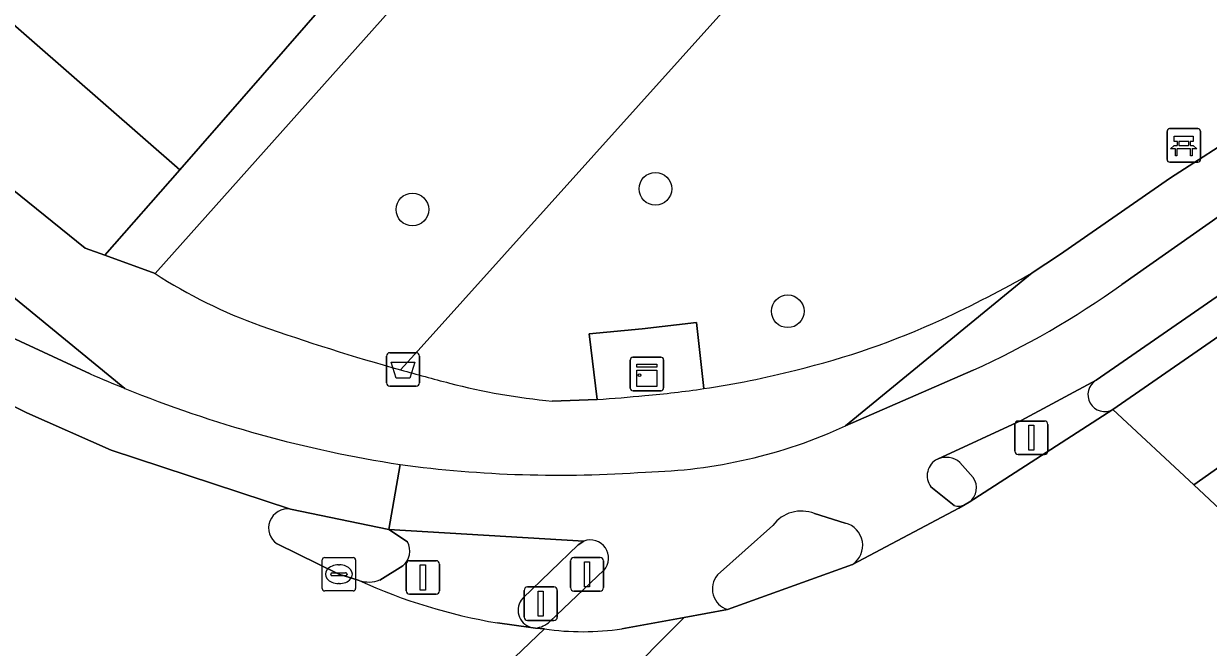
# Model space of a CAD drawing. Extents: x 162073 to 163043, y 381818 to 382561.
# Drawn here: x 162771.45 to 162806.89, y 382068.82 to 382087.46 of the extents above; entities that cross this region are included whole.
import ezdxf

# ---------------------------------------------------------------- set-up
doc = ezdxf.new("R2010")
doc.units = 0
for name, color, linetype in [('IMGEO_Afvalbak', 7, 'Continuous'), ('IMGEO_Bank', 7, 'Continuous'), ('IMGEO_Berm_groen', 7, 'Continuous'), ('IMGEO_Boom', 7, 'Continuous'), ('IMGEO_Drukknoppaal', 7, 'Continuous'), ('IMGEO_Erf', 7, 'Continuous'), ('IMGEO_Fietspad_gesloten', 7, 'Continuous'), ('IMGEO_Fietspad_open', 7, 'Continuous'), ('IMGEO_Groenvoorziening', 7, 'Continuous'), ('IMGEO_Kast', 7, 'Continuous'), ('IMGEO_Kolk', 7, 'Continuous'), ('IMGEO_Pand', 7, 'Continuous'), ('IMGEO_Rijbaan_lokaal_gesloten', 7, 'Continuous'), ('IMGEO_Rijbaan_lokaal_open', 7, 'Continuous'), ('IMGEO_Rijbaan_regionaal_gesloten', 7, 'Continuous'), ('IMGEO_Verkeerseiland_gesloten', 7, 'Continuous'), ('IMGEO_Verkeersregelinstallatiepaal', 7, 'Continuous'), ('IMGEO_Voetpad_open', 7, 'Continuous')]:
    doc.layers.add(name, color=color, linetype=linetype)

msp = doc.modelspace()

# ---------------------------------------------------------------- linework, layer by layer
at = {"layer": 'IMGEO_Afvalbak'}
for p, q in [((162782.306, 382076.727), (162782.306, 382077.527)), ((162782.306, 382077.527), (162782.306, 382076.727)), ((162782.406, 382077.627), (162783.196, 382077.627)), ((162783.196, 382077.627), (162782.406, 382077.627)), ((162783.296, 382077.527), (162783.296, 382076.727)), ((162783.296, 382076.727), (162783.296, 382077.527)), ((162783.196, 382076.627), (162782.406, 382076.627)), ((162782.406, 382076.627), (162783.196, 382076.627))]:
    msp.add_line(p, q, dxfattribs=at)
msp.add_lwpolyline([(162782.449, 382077.341), (162783.153, 382077.341), (162783.004, 382076.871), (162782.598, 382076.871), (162782.449, 382077.341)], dxfattribs=at)
for centre, start, end in [((162782.406, 382077.527), 90, 180), ((162782.406, 382077.527), 90, 180), ((162783.196, 382077.527), 0, 90), ((162783.196, 382077.527), 360, 90), ((162782.406, 382076.727), 180, 270), ((162782.406, 382076.727), 180, 270), ((162783.196, 382076.727), 270, 0), ((162783.196, 382076.727), 270, 0)]:
    msp.add_arc(centre, 0.1, start, end, dxfattribs=at)
at = {"layer": 'IMGEO_Bank'}
for p, q in [((162805.66, 382083.399), (162805.66, 382084.24)), ((162805.66, 382084.24), (162805.66, 382083.399)), ((162805.735, 382084.324), (162806.576, 382084.324)), ((162806.576, 382084.324), (162805.735, 382084.324)), ((162806.66, 382084.249), (162806.66, 382083.408)), ((162806.66, 382083.408), (162806.66, 382084.249)), ((162806.357, 382083.722), (162805.964, 382083.722)), ((162805.969, 382083.83), (162805.969, 382083.936)), ((162806.013, 382083.936), (162806.013, 382083.83)), ((162806.301, 382083.942), (162806.019, 382083.942)), ((162806.019, 382083.824), (162806.301, 382083.824)), ((162806.307, 382083.83), (162806.307, 382083.936)), ((162806.351, 382083.936), (162806.351, 382083.83)), ((162806.585, 382083.324), (162805.744, 382083.324)), ((162805.744, 382083.324), (162806.585, 382083.324))]:
    msp.add_line(p, q, dxfattribs=at)
for points in [[(162805.963, 382083.942), (162805.877, 382083.942), (162805.877, 382084.103), (162806.44, 382084.103), (162806.44, 382083.942), (162806.357, 382083.942)], [(162805.907, 382083.722), (162805.765, 382083.722), (162805.877, 382083.824), (162805.963, 382083.824)], [(162805.957, 382083.715), (162805.957, 382083.508), (162805.914, 382083.508), (162805.914, 382083.715)], [(162806.357, 382083.824), (162806.44, 382083.824), (162806.552, 382083.722), (162806.413, 382083.722)], [(162806.407, 382083.715), (162806.407, 382083.508), (162806.363, 382083.508), (162806.363, 382083.715)]]:
    msp.add_lwpolyline(points, dxfattribs=at)
for centre, radius, start, end in [((162805.738, 382084.246), 0.0779, 92.4484, 184.2845), ((162805.738, 382084.246), 0.0779, 92.4484, 184.2845), ((162806.582, 382084.246), 0.0779, 2.4484, 94.2845), ((162806.582, 382084.246), 0.0779, 2.4484, 94.2845), ((162805.907, 382083.715), 0.00671, 2.8957, 87.1043), ((162805.964, 382083.715), 0.00671, 92.8957, 177.1043), ((162805.962, 382083.935), 0.00671, 2.8957, 87.1043), ((162805.962, 382083.831), 0.00671, 272.8957, 357.1043), ((162806.019, 382083.935), 0.00671, 92.8957, 177.1043), ((162806.019, 382083.831), 0.00671, 182.8957, 267.1043), ((162806.301, 382083.935), 0.00671, 2.8957, 87.1043), ((162806.301, 382083.831), 0.00671, 272.8957, 357.1043), ((162806.358, 382083.935), 0.00671, 92.8957, 177.1043), ((162806.358, 382083.831), 0.00671, 182.8957, 267.1043), ((162806.356, 382083.715), 0.00671, 2.8957, 87.1043), ((162806.413, 382083.715), 0.00671, 92.8957, 177.1043), ((162805.738, 382083.402), 0.0779, 182.4484, 274.2845), ((162805.738, 382083.402), 0.0779, 182.4484, 274.2845), ((162806.582, 382083.402), 0.0779, 272.4484, 4.2845), ((162806.582, 382083.402), 0.0779, 272.4484, 4.2845)]:
    msp.add_arc(centre, radius, start, end, dxfattribs=at)
at = {"layer": 'IMGEO_Berm_groen'}
for points in [[(162804.04, 382075.93), (162814.52, 382083.168), (162835.166, 382097.702), (162846.237, 382105.683)], [(162844.074, 382105.365), (162830.845, 382095.862), (162815.563, 382085.115), (162803.535, 382076.802)]]:
    msp.add_lwpolyline(points, dxfattribs=at)
msp.add_arc((162803.797, 382076.372), 0.504, 121.3384, 298.8143, dxfattribs=at)
at = {"layer": 'IMGEO_Boom'}
for centre in [(162790.354, 382082.526), (162783.083, 382081.906), (162794.312, 382078.866)]:
    msp.add_circle(centre, 0.489, dxfattribs=at)
at = {"layer": 'IMGEO_Drukknoppaal'}
for p, q in [((162787.812, 382070.605), (162787.812, 382071.405)), ((162787.812, 382071.405), (162787.812, 382070.605)), ((162787.912, 382071.505), (162788.702, 382071.505)), ((162788.702, 382071.505), (162787.912, 382071.505)), ((162788.802, 382071.405), (162788.802, 382070.605)), ((162788.802, 382070.605), (162788.802, 382071.405)), ((162788.702, 382070.505), (162787.912, 382070.505)), ((162787.912, 382070.505), (162788.702, 382070.505))]:
    msp.add_line(p, q, dxfattribs=at)
msp.add_lwpolyline([(162788.232, 382071.38), (162788.382, 382071.38), (162788.382, 382070.63), (162788.232, 382070.63), (162788.232, 382071.38)], dxfattribs=at)
for centre, start, end in [((162787.912, 382071.405), 90, 180), ((162787.912, 382071.405), 90, 180), ((162788.702, 382071.405), 0, 90), ((162788.702, 382071.405), 360, 90), ((162787.912, 382070.605), 180, 270), ((162787.912, 382070.605), 180, 270), ((162788.702, 382070.605), 270, 0), ((162788.702, 382070.605), 270, 0)]:
    msp.add_arc(centre, 0.1, start, end, dxfattribs=at)
at = {"layer": 'IMGEO_Erf'}
msp.add_lwpolyline([(162748.557, 382107.163), (162739.23, 382115.306), (162729.443, 382123.851), (162726.516, 382120.553), (162754.178, 382096.002), (162760.644, 382090.959), (162773.293, 382080.753), (162773.886, 382080.538), (162776.121, 382083.098), (162767.175, 382090.908), (162757.963, 382098.951)], close=True, dxfattribs=at)
at = {"layer": 'IMGEO_Fietspad_gesloten'}
for points in [[(162773.447, 382076.997), (162769.668, 382078.736)], [(162768.84, 382077.168), (162771.545, 382075.826), (162774.069, 382074.713), (162779.436, 382072.953), (162782.376, 382072.347), (162782.716, 382074.286)]]:
    msp.add_lwpolyline(points, dxfattribs=at)
for centre, radius, start, end in [((162789.256, 382112.894), 39.224, 246.2312, 247.8683), ((162788.287, 382110.522), 36.661, 247.8742, 261.2592)]:
    msp.add_arc(centre, radius, start, end, dxfattribs=at)
at = {"layer": 'IMGEO_Fietspad_open'}
for points in [[(162846.079, 382109.227), (162832.887, 382099.729), (162804.303, 382079.667)], [(162798.791, 382074.447), (162801.291, 382075.601), (162803.535, 382076.802), (162815.563, 382085.115), (162830.845, 382095.862), (162844.074, 382105.365)], [(162799.857, 382077.101), (162796.037, 382075.437)], [(162782.716, 382074.286), (162782.376, 382072.347), (162788.213, 382071.996)], [(162799.291, 382073.062), (162798.593, 382073.62)], [(162796.25, 382071.3), (162799.428, 382072.978), (162799.619, 382073.087)], [(162795.116, 382072.82), (162796.03, 382072.534)], [(162792.211, 382070.985), (162793.865, 382072.466)], [(162788.815, 382071.126), (162787.196, 382069.594)], [(162789.352, 382069.377), (162791.215, 382069.716), (162792.509, 382069.951)], [(162786.765, 382069.397), (162787.03, 382069.371)]]:
    msp.add_lwpolyline(points, dxfattribs=at)
for centre, radius, start, end in [((162789.174, 382100.746), 25.946, 294.3142, 305.6684), ((162789.71, 382089.241), 15.185, 271.3019, 294.6244), ((162787.48, 382109.703), 35.736, 262.3396, 274.1328), ((162799.038, 382073.951), 0.555, 116.4793, 216.5921), ((162799.425, 382073.473), 0.432, 251.9645, 296.7527), ((162794.724, 382071.817), 1.077, 68.6798, 142.9204), ((162795.872, 382071.869), 0.683, 303.5512, 76.666), ((162788.409, 382071.488), 0.544, 318.3053, 111.0576), ((162792.704, 382070.567), 0.646, 139.706, 252.4481), ((162786.68, 382070.153), 0.761, 276.4258, 312.7022), ((162788.171, 382077.261), 7.972, 261.7735, 278.5226)]:
    msp.add_arc(centre, radius, start, end, dxfattribs=at)
at = {"layer": 'IMGEO_Groenvoorziening'}
for points in [[(162801.603, 382098.088), (162813.175, 382087.779), (162818.403, 382091.304), (162816.585, 382093.287), (162814.957, 382094.637), (162812.961, 382098.097), (162800.677, 382108.957), (162799.814, 382107.972), (162799.156, 382107.221), (162794.796, 382102.245), (162794.607, 382102.03), (162794.823, 382101.828), (162798.007, 382099.049), (162795.188, 382095.821), (162792.004, 382098.6), (162775.384, 382079.994)], [(162805.761, 382082.853), (162808.027, 382084.308), (162813.175, 382087.779), (162801.603, 382098.088), (162783.253, 382077.694), (162782.731, 382077.114)], [(162782.731, 382077.114), (162783.253, 382077.694), (162801.603, 382098.088)], [(162801.628, 382080.016), (162802.44, 382080.549), (162805.761, 382082.853)], [(162787.264, 382076.181), (162788.608, 382076.231), (162788.371, 382078.189), (162789.957, 382078.344), (162791.584, 382078.531), (162791.801, 382076.554)]]:
    msp.add_lwpolyline(points, dxfattribs=at)
for centre, radius, start, end in [((162783.833, 382093.103), 15.596, 237.1979, 250.1807), ((162783.55, 382111.782), 36.55, 294.8665, 299.6431), ((162801.864, 382145.237), 70.759, 250.75842, 254.31233), ((162788.834, 382100.683), 24.258, 283.642, 294.5693), ((162799.262, 382135.436), 60.62, 254.17462, 255.60695), ((162787.868, 382103.182), 26.917, 278.4025, 284.3853), ((162789.065, 382095.484), 19.387, 255.4496, 264.6707)]:
    msp.add_arc(centre, radius, start, end, dxfattribs=at)
at = {"layer": 'IMGEO_Kast'}
for p, q in [((162789.599, 382076.566), (162789.599, 382077.407)), ((162789.599, 382077.407), (162789.599, 382076.566)), ((162789.674, 382077.491), (162790.515, 382077.491)), ((162790.515, 382077.491), (162789.674, 382077.491)), ((162790.599, 382077.416), (162790.599, 382076.575)), ((162790.599, 382076.575), (162790.599, 382077.416)), ((162790.524, 382076.491), (162789.683, 382076.491)), ((162789.683, 382076.491), (162790.524, 382076.491))]:
    msp.add_line(p, q, dxfattribs=at)
for points in [[(162789.794, 382077.281), (162790.394, 382077.281), (162790.394, 382077.196), (162789.794, 382077.196), (162789.794, 382077.281)], [(162789.794, 382077.106), (162790.394, 382077.106), (162790.394, 382076.617), (162789.794, 382076.617), (162789.794, 382077.106)]]:
    msp.add_lwpolyline(points, dxfattribs=at)
msp.add_circle((162789.878, 382076.955), 0.0377, dxfattribs=at)
for centre, start, end in [((162789.677, 382077.413), 92.4484, 184.2845), ((162789.677, 382077.413), 92.4484, 184.2845), ((162790.521, 382077.413), 2.4484, 94.2845), ((162790.521, 382077.413), 2.4484, 94.2845), ((162789.677, 382076.569), 182.4484, 274.2845), ((162789.677, 382076.569), 182.4484, 274.2845), ((162790.521, 382076.569), 272.4484, 4.2845), ((162790.521, 382076.569), 272.4484, 4.2845)]:
    msp.add_arc(centre, 0.0779, start, end, dxfattribs=at)
at = {"layer": 'IMGEO_Kolk'}
for p, q in [((162780.384, 382070.58), (162780.384, 382071.432)), ((162780.459, 382071.506), (162781.311, 382071.506)), ((162781.385, 382071.432), (162781.385, 382070.58)), ((162780.643, 382071), (162780.643, 382071.012)), ((162781.081, 382070.963), (162780.683, 382070.963)), ((162780.686, 382071.049), (162781.084, 382071.049)), ((162780.872, 382071.286), (162780.897, 382071.286)), ((162781.127, 382071.012), (162781.127, 382071)), ((162780.895, 382070.726), (162780.87, 382070.726)), ((162781.311, 382070.506), (162780.459, 382070.506))]:
    msp.add_line(p, q, dxfattribs=at)
for points in [[(162780.384, 382070.58), (162780.384, 382071.432)], [(162780.459, 382071.506), (162781.311, 382071.506)], [(162781.385, 382071.432), (162781.385, 382070.58)], [(162781.311, 382070.506), (162780.459, 382070.506)]]:
    msp.add_lwpolyline(points, dxfattribs=at)
for centre, radius, start, end in [((162780.461, 382071.43), 0.0765, 91.552, 178.448), ((162780.461, 382071.43), 0.0765, 91.552, 178.448), ((162781.309, 382071.43), 0.0765, 1.552, 88.448), ((162781.309, 382071.43), 0.0765, 1.552, 88.448), ((162780.683, 382071.009), 0.0403, 85.8775, 175.7526), ((162780.68, 382070.999), 0.0366, 178.938, 274.7102), ((162781.084, 382071.006), 0.043, 264.8664, 352.4533), ((162781.088, 382071.011), 0.0386, 1.7309, 96.639), ((162780.461, 382070.582), 0.0765, 181.552, 268.448), ((162780.461, 382070.582), 0.0765, 181.552, 268.448), ((162781.309, 382070.582), 0.0765, 271.552, 358.448), ((162781.309, 382070.582), 0.0765, 271.552, 358.448)]:
    msp.add_arc(centre, radius, start, end, dxfattribs=at)
for centre, major_axis, ratio, start_param, end_param in [((162780.871, 382071.006), (-0.387, 0.002), 0.722429, 4.712389, 7.853982), ((162780.896, 382071.006), (-0.39, 0.002), 0.717154, 1.570796, 4.712389)]:
    msp.add_ellipse(centre, major_axis=major_axis, ratio=ratio, start_param=start_param, end_param=end_param, dxfattribs=at)
at = {"layer": 'IMGEO_Pand'}
msp.add_lwpolyline([(162767.175, 382090.908), (162776.121, 382083.098), (162781.755, 382089.551), (162777.988, 382092.839), (162772.809, 382097.361)], close=True, dxfattribs=at)
at = {"layer": 'IMGEO_Rijbaan_lokaal_gesloten'}
for points in [[(162783.235, 382061.7), (162791.215, 382069.716), (162789.352, 382069.377)], [(162787.03, 382069.371), (162781.257, 382063.867), (162780.954, 382063.58), (162779.502, 382062.202), (162779.227, 382061.936), (162773.283, 382056.18)]]:
    msp.add_lwpolyline(points, dxfattribs=at)
msp.add_arc((162788.171, 382077.261), 7.972, 261.7735, 278.5226, dxfattribs=at)
at = {"layer": 'IMGEO_Rijbaan_lokaal_open'}
for points in [[(162779.436, 382072.953), (162774.069, 382074.713), (162771.545, 382075.826), (162768.84, 382077.168)], [(162781.493, 382070.817), (162780.885, 382071.006), (162779.038, 382071.911)], [(162780.954, 382063.58), (162781.257, 382063.867), (162787.03, 382069.371), (162786.765, 382069.397), (162786.63, 382069.419), (162785.629, 382069.551)]]:
    msp.add_lwpolyline(points, dxfattribs=at)
for centre, radius, start, end in [((162779.353, 382072.388), 0.571, 81.5996, 236.5909), ((162788.392, 382085.966), 16.646, 245.516, 260.446)]:
    msp.add_arc(centre, radius, start, end, dxfattribs=at)
at = {"layer": 'IMGEO_Rijbaan_regionaal_gesloten'}
for points in [[(162862.342, 382115.337), (162858.28, 382111.575), (162855.265, 382109.106), (162852.223, 382106.614), (162846.243, 382101.801), (162840.098, 382097.198), (162833.841, 382092.75), (162827.349, 382088.32), (162820.85, 382083.718), (162816.215, 382080.554), (162806.458, 382073.675), (162808.646, 382071.634), (162809.521, 382072.33), (162816.926, 382077.122), (162824.33, 382081.914), (162840.423, 382093.252)], [(162846.237, 382105.683), (162835.166, 382097.702), (162814.52, 382083.168), (162804.04, 382075.93), (162806.458, 382073.675), (162816.215, 382080.554), (162820.85, 382083.718), (162827.349, 382088.32), (162833.841, 382092.75), (162840.098, 382097.198)], [(162807.056, 382061.983), (162807.554, 382062.355), (162809.533, 382063.835), (162810.384, 382064.471), (162813.682, 382066.937), (162811.272, 382069.185), (162808.646, 382071.634), (162806.458, 382073.675), (162804.04, 382075.93), (162799.744, 382073.158), (162799.619, 382073.087), (162799.428, 382072.978), (162796.25, 382071.3), (162792.509, 382069.951), (162791.215, 382069.716), (162783.235, 382061.7), (162784.601, 382060.305)]]:
    msp.add_lwpolyline(points, dxfattribs=at)
at = {"layer": 'IMGEO_Verkeerseiland_gesloten'}
for points in [[(162799.863, 382073.897), (162799.465, 382074.348)], [(162798.593, 382073.62), (162799.291, 382073.062)], [(162799.619, 382073.087), (162799.744, 382073.158)], [(162782.933, 382071.974), (162782.376, 382072.347), (162779.436, 382072.953)], [(162796.03, 382072.534), (162795.116, 382072.82)], [(162793.865, 382072.466), (162792.211, 382070.985)], [(162779.038, 382071.911), (162780.885, 382071.006), (162781.493, 382070.817)], [(162788.213, 382071.996), (162788.039, 382071.888), (162786.382, 382070.289)], [(162792.509, 382069.951), (162796.25, 382071.3)], [(162782.107, 382070.834), (162782.794, 382071.257)], [(162787.196, 382069.594), (162788.815, 382071.126)], [(162786.63, 382069.419), (162786.765, 382069.397)]]:
    msp.add_lwpolyline(points, dxfattribs=at)
for centre, radius, start, end in [((162799.048, 382073.851), 0.649, 50.0015, 113.2863), ((162799.038, 382073.951), 0.555, 116.4793, 216.5921), ((162799.414, 382073.59), 0.544, 307.3402, 34.3643), ((162799.425, 382073.473), 0.432, 251.9645, 296.7527), ((162779.353, 382072.388), 0.571, 81.5996, 236.5909), ((162794.724, 382071.817), 1.077, 68.6798, 142.9204), ((162795.872, 382071.869), 0.683, 303.5512, 76.666), ((162788.409, 382071.488), 0.544, 318.3053, 111.0576), ((162782.436, 382071.698), 0.568, 309.0132, 29.0439), ((162792.704, 382070.567), 0.646, 139.706, 252.4481), ((162781.776, 382071.697), 0.924, 252.1819, 290.99), ((162786.78, 382069.932), 0.535, 138.1062, 253.715), ((162786.68, 382070.153), 0.761, 276.4258, 312.7022)]:
    msp.add_arc(centre, radius, start, end, dxfattribs=at)
at = {"layer": 'IMGEO_Verkeersregelinstallatiepaal'}
for p, q in [((162801.206, 382075.586), (162801.996, 382075.586)), ((162801.996, 382075.586), (162801.206, 382075.586)), ((162801.106, 382074.686), (162801.106, 382075.486)), ((162801.106, 382075.486), (162801.106, 382074.686)), ((162802.096, 382075.486), (162802.096, 382074.686)), ((162802.096, 382074.686), (162802.096, 382075.486)), ((162801.996, 382074.586), (162801.206, 382074.586)), ((162801.206, 382074.586), (162801.996, 382074.586)), ((162782.9, 382070.51), (162782.9, 382071.31)), ((162782.9, 382071.31), (162782.9, 382070.51)), ((162783, 382071.41), (162783.79, 382071.41)), ((162783.79, 382071.41), (162783, 382071.41)), ((162783.89, 382071.31), (162783.89, 382070.51)), ((162783.89, 382070.51), (162783.89, 382071.31)), ((162786.527, 382070.625), (162787.317, 382070.625)), ((162787.317, 382070.625), (162786.527, 382070.625)), ((162783.79, 382070.41), (162783, 382070.41)), ((162783, 382070.41), (162783.79, 382070.41)), ((162786.427, 382069.725), (162786.427, 382070.525)), ((162786.427, 382070.525), (162786.427, 382069.725)), ((162787.417, 382070.525), (162787.417, 382069.725)), ((162787.417, 382069.725), (162787.417, 382070.525)), ((162787.317, 382069.625), (162786.527, 382069.625)), ((162786.527, 382069.625), (162787.317, 382069.625))]:
    msp.add_line(p, q, dxfattribs=at)
for points in [[(162801.526, 382075.461), (162801.676, 382075.461), (162801.676, 382074.711), (162801.526, 382074.711), (162801.526, 382075.461)], [(162783.32, 382071.285), (162783.47, 382071.285), (162783.47, 382070.535), (162783.32, 382070.535), (162783.32, 382071.285)], [(162786.847, 382070.5), (162786.997, 382070.5), (162786.997, 382069.75), (162786.847, 382069.75), (162786.847, 382070.5)]]:
    msp.add_lwpolyline(points, dxfattribs=at)
for centre, start, end in [((162801.206, 382075.486), 90, 180), ((162801.206, 382075.486), 90, 180), ((162801.996, 382075.486), 0, 90), ((162801.996, 382075.486), 360, 90), ((162801.206, 382074.686), 180, 270), ((162801.206, 382074.686), 180, 270), ((162801.996, 382074.686), 270, 0), ((162801.996, 382074.686), 270, 0), ((162783, 382071.31), 90, 180), ((162783, 382071.31), 90, 180), ((162783.79, 382071.31), 0, 90), ((162783.79, 382071.31), 360, 90), ((162786.527, 382070.525), 90, 180), ((162786.527, 382070.525), 90, 180), ((162787.317, 382070.525), 0, 90), ((162787.317, 382070.525), 360, 90), ((162783, 382070.51), 180, 270), ((162783, 382070.51), 180, 270), ((162783.79, 382070.51), 270, 0), ((162783.79, 382070.51), 270, 0), ((162786.527, 382069.725), 180, 270), ((162786.527, 382069.725), 180, 270), ((162787.317, 382069.725), 270, 0), ((162787.317, 382069.725), 270, 0)]:
    msp.add_arc(centre, 0.1, start, end, dxfattribs=at)
at = {"layer": 'IMGEO_Voetpad_open'}
for points in [[(162701.018, 382172.005), (162738.329, 382138.967), (162732.487, 382132.565), (162729.671, 382129.34), (162726.853, 382126.112), (162723.945, 382122.835), (162726.516, 382120.553), (162729.443, 382123.851), (162732.261, 382127.079), (162735.077, 382130.304), (162740.883, 382136.724), (162787.326, 382095.933), (162781.755, 382089.551), (162776.121, 382083.098), (162773.886, 382080.538), (162775.384, 382079.994), (162792.004, 382098.6), (162794.823, 382101.828), (162794.607, 382102.03), (162794.796, 382102.245), (162799.156, 382107.221), (162711.773, 382184.273)], [(162686.857, 382155.753), (162687.031, 382155.952), (162683.872, 382158.709), (162677.027, 382164.777), (162676.91, 382164.881), (162674.18, 382167.302), (162667.189, 382173.499), (162663.777, 382169.764), (162681.455, 382154.112), (162682.005, 382154.755), (162683.102, 382156.007), (162685.359, 382154.003), (162697.842, 382142.924), (162699.73, 382141.305), (162722.006, 382121.575), (162727.885, 382116.378), (162744.767, 382101.473), (162746.529, 382099.913), (162755.026, 382092.417), (162763.841, 382085.252), (162765.224, 382084.116), (162769.647, 382080.517), (162774.479, 382076.56)], [(162775.384, 382079.994), (162773.886, 382080.538), (162773.293, 382080.753), (162760.644, 382090.959), (162754.178, 382096.002), (162726.516, 382120.553), (162723.945, 382122.835), (162686.857, 382155.753)], [(162804.303, 382079.667), (162832.887, 382099.729), (162846.079, 382109.227)], [(162842.851, 382108.976), (162824.573, 382095.465), (162818.403, 382091.304), (162813.175, 382087.779), (162808.027, 382084.308), (162805.761, 382082.853), (162802.44, 382080.549), (162801.628, 382080.016), (162796.037, 382075.437), (162799.857, 382077.101)], [(162774.479, 382076.56), (162769.647, 382080.517), (162769.064, 382079.815)], [(162796.037, 382075.437), (162801.628, 382080.016)], [(162769.668, 382078.736), (162773.447, 382076.997)], [(162791.584, 382078.531), (162789.957, 382078.344), (162788.371, 382078.189), (162788.608, 382076.231)], [(162791.801, 382076.554), (162791.584, 382078.531)], [(162803.535, 382076.802), (162801.291, 382075.601), (162798.791, 382074.447)], [(162788.608, 382076.231), (162787.264, 382076.181)], [(162799.744, 382073.158), (162804.04, 382075.93)], [(162799.465, 382074.348), (162799.863, 382073.897)], [(162786.382, 382070.289), (162788.039, 382071.888), (162788.213, 382071.996), (162782.376, 382072.347), (162782.933, 382071.974)], [(162782.794, 382071.257), (162782.107, 382070.834)], [(162785.629, 382069.551), (162786.63, 382069.419)]]:
    msp.add_lwpolyline(points, dxfattribs=at)
for centre, radius, start, end in [((162783.833, 382093.103), 15.596, 237.1979, 250.1807), ((162783.55, 382111.782), 36.55, 294.8665, 299.6431), ((162789.174, 382100.746), 25.946, 294.3142, 305.6684), ((162801.864, 382145.237), 70.759, 250.75842, 254.31233), ((162788.834, 382100.683), 24.258, 283.642, 294.5693), ((162789.256, 382112.894), 39.224, 246.2312, 247.8683), ((162799.262, 382135.436), 60.62, 254.17462, 255.60695), ((162787.868, 382103.182), 26.917, 278.4025, 284.3853), ((162789.065, 382095.484), 19.387, 255.4496, 264.6707), ((162803.797, 382076.372), 0.504, 121.3384, 298.8143), ((162788.287, 382110.522), 36.661, 247.8742, 261.2592), ((162786.812, 382106.545), 30.367, 273.3904, 276.1037), ((162786.812, 382106.545), 30.367, 273.3904, 276.1037), ((162787.726, 382104.017), 27.764, 274.7831, 278.4401), ((162787.726, 382104.017), 27.764, 274.7831, 278.4401), ((162789.71, 382089.241), 15.185, 271.3019, 294.6244), ((162799.048, 382073.851), 0.649, 50.0015, 113.2863), ((162787.48, 382109.703), 35.736, 262.3396, 274.1328), ((162799.414, 382073.59), 0.544, 307.3402, 34.3643), ((162782.436, 382071.698), 0.568, 309.0132, 29.0439), ((162781.776, 382071.697), 0.924, 252.1819, 290.99), ((162788.392, 382085.966), 16.646, 245.516, 260.446), ((162786.78, 382069.932), 0.535, 138.1062, 253.715)]:
    msp.add_arc(centre, radius, start, end, dxfattribs=at)

doc.saveas('drawing.dxf')
